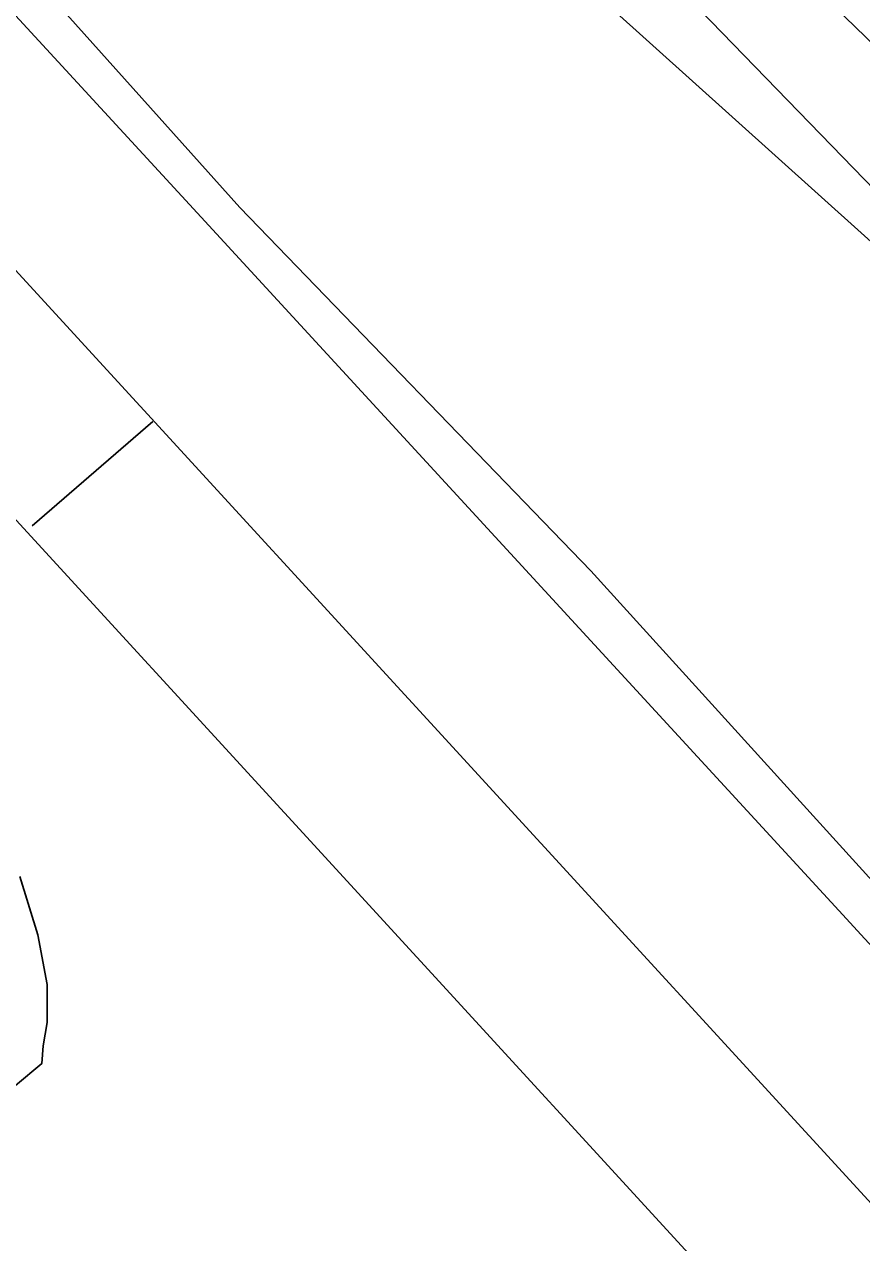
# Model space of a CAD drawing. Extents: x 3684037 to 3722149, y 433263 to 459021.
# Drawn here: x 3698136.2 to 3698415.7, y 454439.4 to 454846 of the extents above; entities that cross this region are included whole.
import ezdxf

# ---------------------------------------------------------------- set-up
doc = ezdxf.new("R2010")
doc.units = 0
for name, color, linetype in [('V-LEVE-TOET', 7, 'Continuous'), ('V-RAIL-TRAK', 7, 'Continuous'), ('V-RIVR-EDGE', 7, 'Continuous'), ('V-ROAD-CNTR', 7, 'Continuous'), ('V-SITE-VEGE', 7, 'Continuous'), ('V-SURV-LINE', 7, 'Continuous')]:
    doc.layers.add(name, color=color, linetype=linetype)

msp = doc.modelspace()

# ---------------------------------------------------------------- linework, layer by layer
at = {"layer": 'V-LEVE-TOET'}
msp.add_lwpolyline([(3699774.044, 453485.145), (3699772.309, 453487.09500000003), (3699767.322, 453491.55100000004), (3699761.022, 453498.629), (3699756.562, 453502.561), (3699748.4250000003, 453508.851), (3699721.92, 453531.91500000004), (3699607.752, 453640.43), (3699498.311, 453742.13), (3699371.804, 453870.31), (3699265.5130000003, 453971.488), (3699115.909, 454124.832), (3699020.904, 454211.067), (3698921.1720000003, 454302.805), (3698834.3000000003, 454386.945), (3698713.304, 454510.407), (3698625.912, 454587.727), (3698546.384, 454670.036), (3698456.8910000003, 454752.863), (3698339.8310000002, 454873.443), (3698206.508, 454995.586), (3698116.747, 455087.592)], dxfattribs=at)
at = {"layer": 'V-RAIL-TRAK'}
msp.add_lwpolyline([(3698031.142, 454959.789), (3698197.7430000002, 454778.934), (3698408.06, 454550.283), (3698490.042, 454461.07), (3698552.412, 454393.2), (3698738.1550000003, 454189.868), (3698937.608, 453973.62), (3699097.223, 453799.482), (3699226.052, 453660.485), (3699363.936, 453508.826), (3699532.861, 453327.713), (3699584.864, 453270.75), (3699695.839, 453149.185), (3699885.9790000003, 452943.01300000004), (3700041.197, 452773.526), (3700202.362, 452599.13300000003), (3700401.2970000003, 452383.659), (3700605.665, 452160.951)], dxfattribs=at)
at = {"layer": 'V-RIVR-EDGE'}
msp.add_spline([(3696491.0066779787, 456956.9782063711), (3696499.4553224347, 456945.34199248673), (3696522.4302687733, 456915.3618167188), (3696551.057358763, 456881.7283366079), (3696592.6032057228, 456839.5711462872), (3696607.93216852, 456824.5715595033), (3696661.559041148, 456762.16600619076), (3696696.2616399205, 456732.5612011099), (3696736.594384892, 456690.40701044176), (3696782.990640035, 456647.42908685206), (3696798.7219703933, 456631.6197655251), (3696862.8763919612, 456574.8493578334), (3696899.5948280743, 456542.81334935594), (3696931.075486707, 456518.47331862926), (3696942.360776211, 456503.48373068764), (3696952.4489618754, 456494.96701966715), (3696962.1357798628, 456487.66441051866), (3696987.164559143, 456470.6189898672), (3697014.6145429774, 456451.545733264), (3697061.0397947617, 456420.29446222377), (3697092.51945351, 456395.55006416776), (3697134.0832983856, 456360.6714857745), (3697166.7750592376, 456335.519720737), (3697185.733329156, 456316.4674617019), (3697201.4586602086, 456298.23193639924), (3697211.533847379, 456284.4584500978), (3697233.704058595, 456256.0977434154), (3697255.8822688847, 456230.97197536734), (3697279.2685817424, 456203.8213710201), (3697316.3743871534, 456164.9101180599), (3697353.4751931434, 456123.97702845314), (3697376.86850519, 456099.65699541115), (3697406.3293269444, 456076.1306987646), (3697430.1420045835, 456057.8751757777), (3697450.3283747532, 456044.8854270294), (3697520.1299405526, 455982.43987834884), (3697544.344985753, 455963.3746208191), (3697581.899153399, 455942.25453046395), (3697614.612911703, 455925.99884667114), (3697632.779444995, 455913.8228320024), (3697662.244266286, 455891.9140046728), (3697710.2559909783, 455848.12334688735), (3697757.449982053, 455800.69538290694), (3697792.142581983, 455767.04690453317), (3697833.29506034, 455729.3387547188), (3697868.395027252, 455696.90237844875), (3697895.83401236, 455673.381081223), (3697933.746552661, 455633.6590938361), (3697972.883193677, 455598.38214741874), (3698039.4588198, 455539.58390377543), (3698090.2921168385, 455492.14694083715), (3698135.875637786, 455447.553547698), (3698177.0201170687, 455406.6104592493), (3698217.7442308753, 455359.1984934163), (3698254.447668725, 455321.09697499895), (3698281.4702878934, 455292.72426970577), (3698316.178885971, 455265.5456686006), (3698357.3633606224, 455240.777273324), (3698381.983773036, 455222.11538323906), (3698407.7962898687, 455194.9587795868), (3698430.7672366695, 455163.3611345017), (3698450.9326092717, 455141.8796718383), (3698487.6610442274, 455113.8873366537), (3698517.5282330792, 455091.1687747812), (3698534.0722976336, 455076.97492300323), (3698556.2445086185, 455049.42295097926), (3698582.455393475, 455019.83914346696), (3698614.723789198, 454987.00539905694), (3698657.084370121, 454947.27241294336), (3698691.372602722, 454913.62493445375), (3698717.995853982, 454887.2750656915), (3698807.162056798, 454806.5849927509), (3698837.4136152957, 454775.7780844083), (3698881.4006644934, 454739.68040472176), (3698910.451119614, 454713.7289039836), (3698949.181393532, 454677.64422279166), (3698989.1137707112, 454637.1085013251), (3699039.143332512, 454591.69537480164), (3699066.5693191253, 454562.917302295), (3699088.766527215, 454545.4745135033), (3699187.2341784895, 454465.1658105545), (3699228.3926561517, 454429.8838647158), (3699268.3360320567, 454393.79618387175), (3699300.603427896, 454360.55807213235), (3699328.8351495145, 454330.56489786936), (3699382.5040172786, 454285.142772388), (3699427.287802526, 454244.19068498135), (3699474.48879279, 454199.59329230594), (3699500.2963102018, 454170.41485200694), (3699532.5687054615, 454139.1985769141), (3699563.239629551, 454114.45617862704), (3699588.663777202, 454093.7704521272), (3699608.428782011, 454073.9074586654), (3699636.654504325, 454041.4880804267), (3699659.2350821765, 454015.55257783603), (3699675.77214754, 453998.528154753), (3699726.9888143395, 453942.59847801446), (3699768.9330293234, 453898.0140838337), (3699807.6453053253, 453854.6507907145), (3699829.4391459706, 453837.6133691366), (3699865.7672131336, 453811.2395031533), (3699885.1338499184, 453793.8037135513), (3699924.6848571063, 453762.56944054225), (3699939.62745049, 453754.8494655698), (3699950.948735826, 453754.4171014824), (3699975.596145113, 453746.67312928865), (3700001.8420259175, 453731.24217830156), (3700023.635866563, 453714.20475672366), (3700032.9033189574, 453700.8376375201), (3700036.1082610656, 453688.6986185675), (3700042.150773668, 453679.3831717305), (3700052.6343277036, 453667.2261548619), (3700065.938454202, 453651.0184655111), (3700072.3773350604, 453638.4670801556), (3700079.629949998, 453627.93553167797), (3700095.3492817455, 453607.27380239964), (3700141.3091732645, 453551.3571241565), (3700161.453548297, 453521.3839475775), (3700185.6415966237, 453491.4007721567), (3700219.917830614, 453452.90088571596), (3700237.248632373, 453429.80895292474), (3700255.39016856, 453407.52375502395), (3700340.916065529, 453326.4383137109), (3700393.3708314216, 453280.6148205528), (3700435.7384115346, 453243.7124057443), (3700480.938562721, 453207.6117264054), (3700509.197281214, 453188.53647003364), (3700535.03679492, 453172.29778427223), (3700559.2598391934, 453156.4674653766), (3700600.4423140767, 453130.8903354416), (3700613.7624387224, 453121.1525233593), (3700623.455256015, 453116.2761181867), (3700639.1865863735, 453100.46679686), (3700647.6543030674, 453090.74098338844), (3700674.707918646, 453074.9036653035), (3700691.2519831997, 453060.70981352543), (3700727.5790504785, 453033.93158021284), (3700758.2489746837, 453008.7848145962), (3700801.439287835, 452977.5415426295), (3700837.365987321, 452952.38177851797), (3700871.669218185, 452924.799809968), (3700903.9536120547, 452898.43594282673), (3700927.768289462, 452880.9891544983), (3700958.443213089, 452857.86422552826), (3701015.3360207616, 452807.98606035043), (3701048.4261496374, 452780.40709145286), (3701075.4757656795, 452762.9523040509), (3701104.946586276, 452743.4696806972), (3701127.1557929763, 452730.87929985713), (3701156.6316129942, 452713.41851315), (3701182.871494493, 452695.56135818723), (3701204.6743340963, 452682.16324257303), (3701235.3672556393, 452666.31692552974), (3701255.5556255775, 452654.1359114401), (3701285.8311812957, 452633.033819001), (3701312.859799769, 452607.08731768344), (3701321.333515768, 452599.7877081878), (3701332.231435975, 452591.673364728), (3701350.392969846, 452577.47551341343), (3701370.5693411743, 452560.4420913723), (3701389.1312428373, 452544.6257708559), (3701408.9142455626, 452532.0413893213), (3701434.3563911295, 452518.634274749), (3701456.1762287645, 452512.1104037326), (3701467.0801482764, 452506.42226424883), (3701486.0474171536, 452491.0093111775), (3701499.7739088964, 452482.0792338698), (3701518.7451773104, 452468.2837501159), (3701537.71544584, 452454.0838990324), (3701554.2585105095, 452439.48567992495), (3701575.2446163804, 452422.8546254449), (3701592.1970478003, 452410.2772430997), (3701622.4676040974, 452387.15331401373), (3701647.0880165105, 452368.4914239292), (3701696.317842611, 452326.71960313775), (3701727.7935018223, 452300.357735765), (3701754.024384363, 452278.86127483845), (3701780.661634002, 452258.17254868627), (3701815.378231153, 452234.2288862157), (3701863.8053219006, 452194.88526916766), (3701890.44757096, 452176.218379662), (3701916.696451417, 452162.0005306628), (3701938.8906598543, 452143.34463988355), (3701962.310968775, 452129.94252473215), (3701986.9333809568, 452112.0893693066), (3702011.9511615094, 452090.59590803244), (3702032.9382672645, 452074.3692208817), (3702051.095801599, 452058.5539002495), (3702109.1967118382, 452006.6508987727), (3702158.0431681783, 451973.371791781), (3702192.7467668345, 451944.17135402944), (3702212.10640443, 451923.9049931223), (3702228.247101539, 451910.1165085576), (3702239.5593879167, 451906.04483850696), (3702258.9380233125, 451893.4614568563), (3702276.687190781, 451876.0296667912), (3702294.847724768, 451861.42744814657), (3702325.5246481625, 451839.1112538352), (3702353.7743676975, 451816.39669149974), (3702388.483965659, 451789.6224577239), (3702409.064704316, 451772.5880357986), (3702442.5552009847, 451743.3905976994), (3702493.39949675, 451700.4016753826), (3702516.7968083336, 451677.69911165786), (3702543.8364255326, 451656.2006509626), (3702589.0475754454, 451624.5480122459), (3702615.684825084, 451603.85928609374), (3702648.3745861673, 451577.8987863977), (3702681.062347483, 451551.12955204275), (3702714.149476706, 451522.33748115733), (3702744.8174011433, 451496.3819808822), (3702761.7588338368, 451479.35655791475), (3702791.6060250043, 451448.55064945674), (3702806.5166220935, 451427.89091994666), (3702821.8335862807, 451408.0389252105), (3702843.21206087, 451386.5544628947), (3702872.263515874, 451361.0073294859), (3702910.596421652, 451327.7542194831), (3702933.1799991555, 451303.03181888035), (3702957.778414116, 451275.47384755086), (3702989.2290762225, 451239.0027969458), (3703050.153558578, 451184.26222497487), (3703086.0452621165, 451144.94960433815), (3703114.6773515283, 451113.3379608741), (3703144.518543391, 451080.1058484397), (3703160.6482417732, 451061.86932325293), (3703177.999041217, 451046.86473704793), (3703202.5984560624, 451019.7111330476), (3703240.509996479, 450979.5847783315), (3703264.7150428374, 450956.4758475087), (3703289.7208247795, 450930.1299782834), (3703316.7444438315, 450902.16164031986), (3703339.7353883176, 450878.65134182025), (3703374.4159896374, 450840.15045549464), (3703418.3640433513, 450788.2824499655), (3703459.0831577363, 450738.84864748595), (3703496.187963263, 450699.53302719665), (3703592.575784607, 450595.7760185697), (3703613.158523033, 450579.5503313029), (3703630.899691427, 450558.88360260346), (3703650.2393313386, 450530.52989511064), (3703671.586809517, 450496.5100455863), (3703693.352653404, 450468.15033878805), (3703725.2106824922, 450432.8913902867), (3703758.289812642, 450400.86438076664), (3703788.550370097, 450373.69677838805), (3703807.1002731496, 450353.02804992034), (3703820.4073993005, 450338.03346255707), (3703842.9809779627, 450309.2673886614), (3703868.3731293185, 450275.64190762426), (3703879.2420528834, 450255.8009116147), (3703887.6787731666, 450233.5397109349), (3703893.7202858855, 450223.8198967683), (3703916.28986501, 450193.4363535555), (3703936.039871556, 450167.5078501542), (3703950.9524684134, 450147.6568553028), (3704020.6940411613, 450060.94926686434), (3704036.820739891, 450041.49963968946), (3704044.070355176, 450029.75498922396), (3704061.808523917, 450007.87515853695), (3704081.1651618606, 449986.39569564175), (3704102.92200679, 449954.39668287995), (3704113.3945620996, 449937.79162538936), (3704138.3803463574, 449903.35840957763), (3704157.732984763, 449880.2614773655), (3704175.4551553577, 449851.91176940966), (3704189.1496508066, 449830.04193756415), (3704204.878981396, 449813.42388157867), (3704221.8114151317, 449792.75915264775), (3704273.774823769, 449711.7567017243), (3704281.4058090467, 449690.7106028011), (3704297.1151419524, 449666.00520022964), (3704324.09976552, 449622.26653642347), (3704340.627831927, 449601.60280737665), (3704382.924420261, 449535.9903121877), (3704402.6664277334, 449506.826870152), (3704415.9505565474, 449482.5318342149), (3704431.6638889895, 449459.4439009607), (3704449.4010578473, 449437.1597029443), (3704471.9796359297, 449410.4154656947), (3704491.3402734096, 449390.5534721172), (3704521.1754659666, 449354.89515570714), (3704545.7648819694, 449323.6978784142), (3704553.8142329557, 449308.3119222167), (3704563.0746861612, 449292.1142317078), (3704576.7711813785, 449271.05313452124), (3704594.8967194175, 449242.2980593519), (3704618.6604027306, 449204.22853722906), (3704654.934476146, 449156.0188354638), (3704685.1530384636, 449111.86780525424), (3704709.720457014, 449071.77444671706), (3704733.889507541, 449034.1082920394), (3704765.7155403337, 448985.9095890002), (3704789.8765917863, 448945.00849568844), (3704815.2567445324, 448906.53060670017), (3704829.3476082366, 448881.4248363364), (3704849.8933509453, 448850.23755788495), (3704868.8256238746, 448820.6717482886), (3704884.953322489, 448801.6264884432), (3704901.0770215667, 448780.96375928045), (3704913.9707814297, 448762.33086583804), (3704925.642440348, 448740.0616660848), (3704932.4836887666, 448726.70054618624), (3704949.8014920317, 448698.35183811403), (3704967.554659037, 448682.53751736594), (3704988.148396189, 448670.75987072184), (3705014.802643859, 448656.9453891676), (3705046.3013004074, 448639.88397036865), (3705064.055467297, 448624.4740169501), (3705092.2811896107, 448592.0546387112), (3705105.1749494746, 448573.4217452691), (3705120.492913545, 448553.97411786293), (3705145.891064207, 448522.77484080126), (3705180.1662983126, 448483.87058703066), (3705197.4961001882, 448460.3742869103), (3705228.523397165, 448416.22125693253), (3705268.8351445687, 448365.5753523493), (3705295.835766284, 448328.3065658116), (3705331.703472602, 448279.2891292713), (3705359.5048299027, 448238.78340433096), (3705380.039573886, 448203.148085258), (3705402.1547914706, 448152.54717546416), (3705422.2481724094, 448101.95126509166), (3705439.5479777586, 448066.3239450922), (3705459.2609885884, 448025.4338505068)], degree=3, dxfattribs=at)
at = {"layer": 'V-ROAD-CNTR'}
for points in [[(3697995.5759699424, 454914.08614589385), (3699516.249928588, 453256.130461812)], [(3697954.101052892, 454876.0462219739), (3699474.775011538, 453218.0905378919)], [(3698138.7256836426, 454678.617616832), (3698179.1116028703, 454713.48454709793)]]:
    msp.add_lwpolyline(points, dxfattribs=at)
at = {"layer": 'V-SITE-VEGE'}
for points in [[(3698288.603, 454890.694), (3698429.949, 454763.515), (3698482.859, 454712.74700000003), (3698546.4050000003, 454650.57800000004), (3698570.526, 454625.451), (3698590.767, 454590.471), (3698591.809, 454583.473), (3698588.184, 454576.213), (3698582.486, 454567.914), (3698574.9760000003, 454557.80100000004), (3698565.134, 454545.87200000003), (3698549.3310000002, 454530.827), (3698539.491, 454518.379), (3698534.569, 454511.898), (3698529.9080000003, 454506.192), (3698519.8030000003, 454499.186), (3698502.44, 454492.695), (3698489.739, 454493.724), (3698477.811, 454499.939), (3698460.696, 454514.441), (3698325.2970000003, 454663.656), (3698208.059, 454784.88800000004), (3698084.849, 454922.446)], [(3698134.691, 454561.588), (3698140.661, 454542.167), (3698143.7800000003, 454525.59), (3698143.788, 454512.89900000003), (3698142.498, 454505.129), (3698141.984, 454499.17100000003), (3698133.182, 454491.913)]]:
    msp.add_lwpolyline(points, dxfattribs=at)
at = {"layer": 'V-SURV-LINE'}
msp.add_lwpolyline([(3699175.534487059, 454108.67370556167), (3698062.907031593, 455184.21273432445)], dxfattribs=at)

doc.saveas('drawing.dxf')
